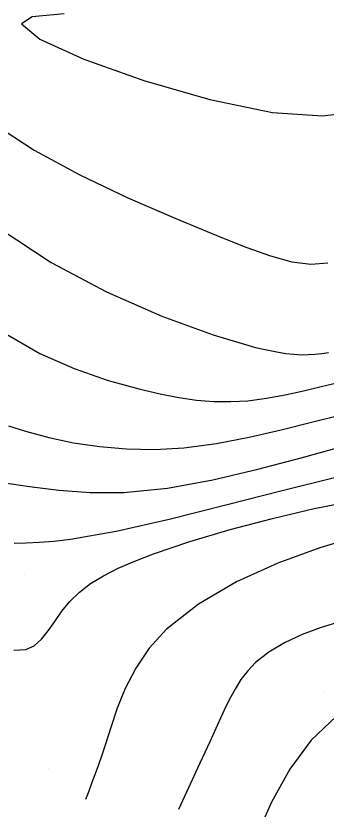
# Model space of a CAD drawing. Extents: x 2356077 to 2359823, y 225951 to 227822.
# Drawn here: x 2357094.1 to 2357165.4, y 226556.7 to 226739.1 of the extents above; entities that cross this region are included whole.
import ezdxf

# ---------------------------------------------------------------- set-up
doc = ezdxf.new("R2010")
doc.units = 0
for name, color, linetype in [('DTM Contours Major', 7, 'Continuous'), ('DTM Contours Minor', 7, 'Continuous'), ('PH Exist DTM Point', 7, 'Continuous')]:
    doc.layers.add(name, color=color, linetype=linetype)

msp = doc.modelspace()

# ---------------------------------------------------------------- linework, layer by layer
at = {"layer": 'DTM Contours Major'}
for points in [[(2357089.11, 226714.14), (2357098.31, 226708.19), (2357108.77, 226702.54), (2357119.85, 226697.26), (2357130.89, 226692.45), (2357141.23, 226688.19), (2357147.19, 226685.83), (2357152.62, 226683.9), (2357157.52, 226682.56), (2357161.91, 226681.98), (2357165.8, 226682.33)], [(2357093.68, 226617.84), (2357096.44, 226617.95), (2357099.47, 226618.1), (2357102.84, 226618.35), (2357106.62, 226618.79), (2357117.11, 226620.64), (2357129.31, 226623.39), (2357142.33, 226626.64), (2357155.3, 226629.96), (2357167.32, 226632.97)]]:
    msp.add_lwpolyline(points, dxfattribs=at)
at = {"layer": 'DTM Contours Minor'}
for points in [[(2357105.19, 226739.49), (2357097.83, 226738.86), (2357095.4, 226737.19), (2357099.63, 226733.71), (2357109.73, 226729.1), (2357123.48, 226724.21), (2357138.67, 226719.85), (2357153.1, 226716.86), (2357164.57, 226716.08), (2357167.68, 226716.49)], [(2357090.44, 226690.09), (2357102.18, 226682.35), (2357114.92, 226675.62), (2357127.67, 226670.05), (2357139.43, 226665.75), (2357149.2, 226662.87), (2357151.77, 226662.26), (2357154.07, 226661.8), (2357156.13, 226661.47), (2357157.99, 226661.27), (2357159.69, 226661.18), (2357161.27, 226661.19), (2357162.89, 226661.3), (2357164.44, 226661.49), (2357165.93, 226661.72)], [(2357091.95, 226665.89), (2357099.62, 226661.49), (2357107.5, 226658), (2357115.28, 226655.28), (2357122.68, 226653.22), (2357127.22, 226652.16), (2357131.52, 226651.34), (2357135.64, 226650.76), (2357139.62, 226650.44), (2357143.53, 226650.39), (2357147.41, 226650.61), (2357151.7, 226651.17), (2357155.98, 226651.97), (2357160.18, 226652.9), (2357164.26, 226653.86), (2357168.15, 226654.76)], [(2357092.4, 226644.86), (2357096.29, 226643.58), (2357101.63, 226642.14), (2357107.31, 226640.94), (2357113.3, 226640.05), (2357119.55, 226639.52), (2357126.03, 226639.41), (2357132.7, 226639.78), (2357140.19, 226640.77), (2357147.69, 226642.21), (2357155.04, 226643.9), (2357162.06, 226645.65), (2357168.58, 226647.26)], [(2357091, 226631.81), (2357097.24, 226630.87), (2357103.97, 226630.02), (2357111.19, 226629.49), (2357118.88, 226629.52), (2357128.95, 226630.54), (2357139.35, 226632.42), (2357149.71, 226634.84), (2357159.65, 226637.47), (2357168.8, 226639.97)], [(2357093.61, 226593.27), (2357096.38, 226593.41), (2357098.32, 226594.29), (2357100.01, 226595.77), (2357101.55, 226597.7), (2357103.07, 226599.89), (2357104.68, 226602.2), (2357106.5, 226604.46), (2357108.71, 226606.61), (2357111.28, 226608.57), (2357114.25, 226610.39), (2357117.63, 226612.1), (2357121.44, 226613.75), (2357125.72, 226615.38), (2357134.08, 226618.21), (2357143.36, 226620.97), (2357153.06, 226623.55), (2357162.66, 226625.8), (2357171.68, 226627.59)], [(2357172.95, 226619.45), (2357163.94, 226616.8), (2357154.33, 226613.28), (2357144.8, 226608.95), (2357136.03, 226603.87), (2357128.71, 226598.1), (2357124.74, 226593.7), (2357121.64, 226589.12), (2357119.24, 226584.48), (2357117.38, 226579.91), (2357115.89, 226575.53), (2357114.61, 226571.47), (2357113.83, 226569.12), (2357113.07, 226566.91), (2357112.32, 226564.83), (2357111.58, 226562.83), (2357110.84, 226560.89), (2357110.11, 226558.98)], [(2357168.81, 226599.85), (2357164.24, 226598.47), (2357159.89, 226596.86), (2357155.86, 226594.99), (2357152.25, 226592.84), (2357149.18, 226590.41), (2357147.38, 226588.54), (2357145.83, 226586.51), (2357144.46, 226584.33), (2357143.2, 226581.99), (2357141.99, 226579.49), (2357140.77, 226576.82), (2357138.67, 226572.24), (2357136.41, 226567.31), (2357131.5, 226556.65)], [(2357208.27, 226483.89), (2357209.95, 226504), (2357211.15, 226523.39), (2357210.84, 226540.31), (2357210.09, 226556.68), (2357207.25, 226569.8), (2357201.88, 226578.92), (2357197.16, 226582.49), (2357191.64, 226584.42), (2357185.62, 226584.84), (2357179.42, 226583.85), (2357173.34, 226581.55), (2357167.7, 226578.05), (2357161.96, 226572.62), (2357157.06, 226565.95), (2357152.83, 226558.3), (2357149.11, 226549.9), (2357145.73, 226541.01), (2357142.51, 226531.87)]]:
    msp.add_lwpolyline(points, dxfattribs=at)
at = {"layer": 'PH Exist DTM Point'}
for p, q in [((2357096.02, 226610.76), (2357096.02, 226610.76)), ((2357164.76, 226583.43), (2357164.76, 226583.43)), ((2357101.62, 226566.09), (2357101.62, 226566.09))]:
    msp.add_line(p, q, dxfattribs=at)

doc.saveas('drawing.dxf')
